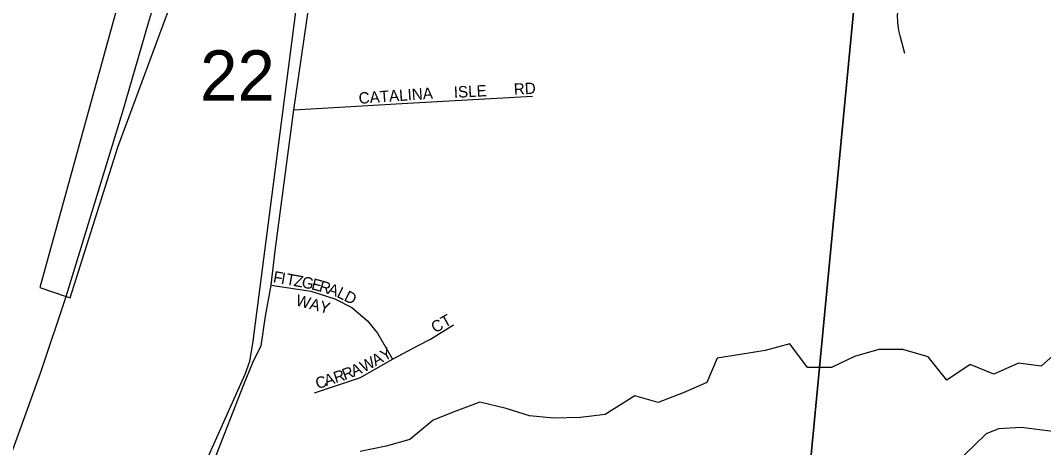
# Model space of a CAD drawing. Extents: x 1310247 to 1664935, y 284496 to 704931.
# Drawn here: x 1463095 to 1467595, y 487243 to 489120 of the extents above; entities that cross this region are included whole.
import ezdxf

# ---------------------------------------------------------------- set-up
doc = ezdxf.new("R2010")
doc.units = 0
for name, color, linetype in [('GM_P_State_Location', 7, 'Continuous'), ('GM_X_Corporation_Text', 7, 'Continuous'), ('GM_X_County', 7, 'Continuous'), ('GM_X_County_Road_Text', 7, 'Continuous'), ('GM_X_Major_Lake_Text', 7, 'Continuous'), ('GM_X_Minor_River_Text', 7, 'Continuous'), ('GM_X_Rail_Line', 7, 'Continuous'), ('GM_X_State_Location', 7, 'Continuous'), ('GM_X_State_Shield', 7, 'Continuous'), ('GM_X_US_Location', 7, 'Continuous'), ('GM_X_US_Route', 7, 'Continuous')]:
    doc.layers.add(name, color=color, linetype=linetype)

msp = doc.modelspace()

# ---------------------------------------------------------------- linework, layer by layer
at = {"layer": 'GM_X_Corporation_Text'}
for points in [[(1464798.2, 488756.2), (1465348, 488787.9)], [(1464298.4, 488727.3), (1464548.3, 488741.8), (1464548.3, 488741.8)], [(1464548.3, 488741.8), (1464798.2, 488756.2), (1464798.2, 488756.2)]]:
    msp.add_lwpolyline(points, dxfattribs=at)
at = {"layer": 'GM_X_County'}
for points in [[(1461654.2, 491877.6), (1466976.4, 491426.5), (1466459.9, 486031.6), (1461130.9, 486442.7)], [(1466976.4, 491426.5), (1472176.9, 490896), (1471718.9, 485523.9), (1466459.9, 486031.6)]]:
    msp.add_lwpolyline(points, close=True, dxfattribs=at)
at = {"layer": 'GM_X_County_Road_Text'}
for points in [[(1464195.1, 487940.2), (1464198, 487956.7), (1464215.5, 488107.7), (1464298.4, 488727.3), (1464400.9, 489433.2), (1464433.2, 489557.5)], [(1464103.9, 487584.3), (1464120, 487623.5), (1464153.4, 487689.8), (1464173.8, 487820.3), (1464195.1, 487940.2)], [(1463581.3, 486197.6), (1463947.6, 487185.8), (1464077.5, 487520), (1464103.9, 487584.3)], [(1466953.3, 486925.6), (1467344.2, 487304.6), (1467399.1, 487326.1), (1467497, 487332.1), (1467799, 487295.1)]]:
    msp.add_lwpolyline(points, dxfattribs=at)
at = {"layer": 'GM_X_Major_Lake_Text'}
msp.add_lwpolyline([(1464313.6, 489226.7), (1464117.3, 487711.1), (1464103.4, 487620.5), (1464082.5, 487564.7), (1463913.6, 487187.8), (1463697.8, 486643.1), (1463561.2, 486245), (1461302.1, 486445.4), (1461287.6, 489344.3)], dxfattribs=at)
at = {"layer": 'GM_X_Minor_River_Text'}
msp.add_lwpolyline([(1467693.3, 487697.5), (1467584.9, 487601.2), (1467484.6, 487613.3), (1467376.3, 487565.1), (1467271.9, 487607.3), (1467169.6, 487539.1), (1467087.4, 487641.3), (1466977, 487673.4), (1466870.7, 487673.4), (1466764.3, 487643.3), (1466662, 487595.2), (1466557.7, 487595.2), (1466479.4, 487699.5), (1466371.1, 487669.4), (1466262.7, 487651.4), (1466160.4, 487635.3), (1466114.3, 487529.1), (1466010, 487483), (1465899.6, 487440.9), (1465797.3, 487471), (1465666.9, 487388.8), (1465558.6, 487374.8), (1465440.2, 487372.8), (1465333.9, 487382.8), (1465231.5, 487414.8), (1465115.2, 487442.9), (1465010.8, 487402.8), (1464910.5, 487362.7), (1464808.2, 487278.5), (1464703.9, 487248.5), (1464589.5, 487226.4)], dxfattribs=at)
at = {"layer": 'GM_X_State_Location'}
for points in [[(1466985.7, 488974.5), (1466965, 489051.8), (1466959.3, 489076.2), (1466955, 489110.1), (1466953.4, 489144.1), (1466956.6, 489168.3), (1466960.4, 489189.4), (1466966.3, 489213.6), (1466974.9, 489238.9), (1466984.1, 489261.1), (1466992.7, 489275.1), (1467003.2, 489292.9), (1467121.8, 489452.8), (1467180.6, 489560.8), (1467189, 489612.2), (1467189, 489666.7), (1467140.7, 489937.4), (1467141.8, 489968.9), (1467153.3, 490074.8)], [(1464198, 487956.7), (1464372.4, 487929.7), (1464478.7, 487897.1), (1464552.2, 487857.9), (1464620.5, 487802.1), (1464665.9, 487745.4), (1464731.1, 487632)], [(1464845.1, 487691.3), (1464898.2, 487718.9), (1465000.5, 487782.3)], [(1464524.6, 487529), (1464590.7, 487551.2), (1464731.1, 487632), (1464845.1, 487691.3)], [(1464388, 487483.1), (1464524.6, 487529)]]:
    msp.add_lwpolyline(points, dxfattribs=at)
at = {"layer": 'GM_X_State_Shield'}
msp.add_lwpolyline([(1462720.1, 486374.3), (1462815.5, 486588), (1462931.8, 486882.6), (1463061.2, 487233.1), (1463184.4, 487573.7), (1463297, 487907.3), (1463439.2, 488371.1), (1463544.5, 488716.1), (1463658.8, 489109), (1463680.4, 489182.5)], dxfattribs=at)
at = {"layer": 'GM_X_US_Route'}
for points in [[(1463297, 487907.3), (1463314.1, 487901.6), (1463523, 488563.4), (1463771, 489232.7)], [(1463521.8, 489184.5), (1463181.1, 487946.5), (1463297, 487907.3)]]:
    msp.add_lwpolyline(points, dxfattribs=at)

# ---------------------------------------------------------------- texts
at = {"layer": 'GM_P_State_Location'}
for s, rotation, p in [('F', 349.7831, (1464203.9, 487969.9)), ('I', 349.7616, (1464238.5, 487963.6)), ('T', 349.7562, (1464260.2, 487959.7)), ('Z', 349.7964, (1464294.9, 487953.4)), ('G', 349.093, (1464329.4, 487947.2)), ('E', 345.3607, (1464371.7, 487939.1)), ('R', 343.6776, (1464405.4, 487930.3)), ('A', 341.5651, (1464442.9, 487919.3)), ('L', 334.1679, (1464483.1, 487906)), ('D', 332.9266, (1464514.5, 487890.8)), ('WAY', 345.176, (1464302.3, 487868.7)), ('CT', 29.3565, (1464919.2, 487744.4)), ('A', 29.0556, (1464656.9, 487599.7)), ('Y', 29.0556, (1464695.4, 487621)), ('W', 27.2855, (1464604.6, 487572.6)), ('A', 18.4349, (1464440.1, 487511.5)), ('R', 18.4349, (1464481.9, 487525.4)), ('R', 20.2051, (1464521, 487538.5)), ('A', 23.7453, (1464561.3, 487553.5)), ('C', 18.4349, (1464402.5, 487499))]:
    msp.add_text(s, height=50, rotation=rotation, dxfattribs=at).set_placement(p)
at = {"layer": 'GM_X_Rail_Line'}
for s, rotation, p in [('ISLE', 2.9398, (1465002.6, 488779.6)), ('RD', 3.1778, (1465266.5, 488792.8)), ('CATALINA', 4.0302, (1464584.6, 488753.2))]:
    msp.add_text(s, height=50, rotation=rotation, dxfattribs=at).set_placement(p)
at = {"layer": 'GM_X_US_Location'}
msp.add_text('22', height=221, rotation=0, dxfattribs=at).set_placement((1463885.4, 488767.8))

doc.saveas('drawing.dxf')
